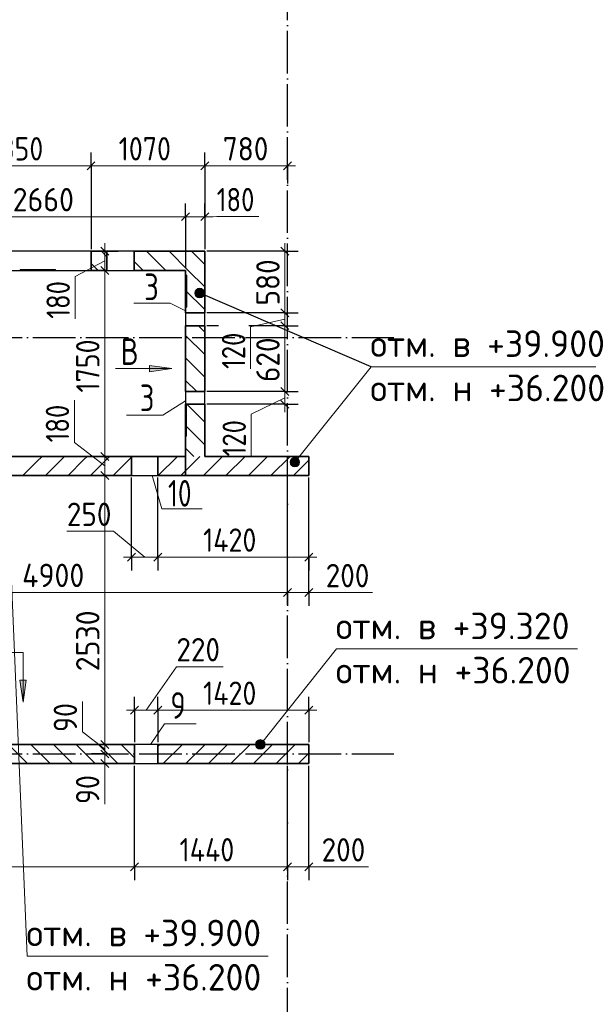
# Model space of a CAD drawing. Header units: millimetres. Extents: x -49773 to 2322955, y -3321 to 58485.
# Tile 481 of 580: x 1885177 to 1890526, y 6619 to 15883. Entities that reach past the tile are written whole.
import ezdxf

# ---------------------------------------------------------------- set-up
doc = ezdxf.new("R2010")
doc.units = ezdxf.units.MM
doc.linetypes.add('______11', pattern=[500, 400, -50, 0, -50])
doc.linetypes.add('______5', pattern=[1100, 800, -100, 100, -100])
for name, color, linetype, lineweight in [('Standard', 7, 'Continuous', 25), ('Высотная отметка (отверстия)', 7, 'Continuous', 13), ('Высотная отметки_ общее', 7, 'Continuous', 13), ('Макрос окна_ общее', 7, 'Continuous', 13), ('Ограждение_ 2D надпись', 7, 'Continuous', 13), ('Размерная линия_ общее', 7, 'Continuous', 13), ('Стена_ общее', 7, 'Continuous', 35), ('Стена_ Сборный элемент', 7, 'Continuous', 35), ('тонкая', 7, 'Continuous', 25), ('Фундамент (1)', 7, 'Continuous', 35)]:
    doc.layers.add(name, color=color, linetype=linetype, lineweight=lineweight)
doc.layers.add('Осевая линия_ общее', color=7, linetype='______5', lineweight=13, true_color=0xa0a0a0)
doc.styles.add('ISOCPEUR', font='txt')

msp = doc.modelspace()

# ---------------------------------------------------------------- hatches: boundary and pattern name
at = {"layer": 'Высотная отметки_ общее', "linetype": 'Continuous', "lineweight": 13, "transparency": 33554687}
for points in [[(1886834.7, 13339), (1886914.2, 13304.4), (1886853.7, 13352.7)], [(1886853.7, 13352.7), (1886911.6, 13327.2), (1886876.4, 13355.3)], [(1886853.7, 13352.7), (1886914.2, 13304.4), (1886911.6, 13327.2)], [(1886876.4, 13355.3), (1886911.6, 13327.2), (1886897.9, 13346.2)], [(1886825.6, 13317.5), (1886905.1, 13282.9), (1886834.7, 13339)], [(1886828.2, 13294.8), (1886886.1, 13269.3), (1886825.6, 13317.5)], [(1886825.6, 13317.5), (1886886.1, 13269.3), (1886905.1, 13282.9)], [(1886863.3, 13266.7), (1886828.2, 13294.8), (1886841.8, 13275.8)], [(1886828.2, 13294.8), (1886863.3, 13266.7), (1886886.1, 13269.3)], [(1886834.7, 13339), (1886905.1, 13282.9), (1886914.2, 13304.4)], [(1887721.1, 11726.2), (1887800.6, 11691.6), (1887730.2, 11747.7)], [(1887723.7, 11703.4), (1887781.6, 11677.9), (1887721.1, 11726.2)], [(1887721.1, 11726.2), (1887781.6, 11677.9), (1887800.6, 11691.6)], [(1887758.9, 11675.4), (1887723.7, 11703.4), (1887737.3, 11684.5)], [(1887723.7, 11703.4), (1887758.9, 11675.4), (1887781.6, 11677.9)], [(1887730.2, 11747.7), (1887809.7, 11713.1), (1887749.2, 11761.4)], [(1887730.2, 11747.7), (1887800.6, 11691.6), (1887809.7, 11713.1)], [(1887749.2, 11761.4), (1887807.1, 11735.9), (1887771.9, 11763.9)], [(1887749.2, 11761.4), (1887809.7, 11713.1), (1887807.1, 11735.9)], [(1887771.9, 11763.9), (1887807.1, 11735.9), (1887793.5, 11754.8)], [(1887396.5, 9070.7), (1887476, 9036.1), (1887405.6, 9092.2)], [(1887405.6, 9092.2), (1887485.1, 9057.6), (1887424.6, 9105.9)], [(1887405.6, 9092.2), (1887476, 9036.1), (1887485.1, 9057.6)], [(1887424.6, 9105.9), (1887482.5, 9080.4), (1887447.4, 9108.5)], [(1887424.6, 9105.9), (1887485.1, 9057.6), (1887482.5, 9080.4)], [(1887447.4, 9108.5), (1887482.5, 9080.4), (1887468.9, 9099.4)], [(1887399.1, 9047.9), (1887457, 9022.4), (1887396.5, 9070.7)], [(1887396.5, 9070.7), (1887457, 9022.4), (1887476, 9036.1)], [(1887434.3, 9019.9), (1887399.1, 9047.9), (1887412.8, 9029)], [(1887399.1, 9047.9), (1887434.3, 9019.9), (1887457, 9022.4)]]:
    msp.add_hatch(color=7, dxfattribs=at).paths.add_polyline_path(points)
at = {"layer": 'Осевая линия_ общее', "linetype": 'Continuous', "lineweight": 13, "transparency": 33554687}
for points in [[(1886399.2, 12629.8), (1886609.2, 12599.8), (1886399.2, 12569.8)], [(1885237.9, 9670.4), (1885207.9, 9460.4), (1885177.9, 9670.4)]]:
    msp.add_hatch(color=7, dxfattribs=at).paths.add_polyline_path(points, flags=16)

# ---------------------------------------------------------------- linework, layer by layer
at = {"layer": 'Высотная отметка (отверстия)', "color": 7, "linetype": 'Continuous', "lineweight": 13, "transparency": 33554687}
msp.add_lwpolyline([(1886421.7, 11594.2), (1886512.7, 11280.2), (1886892.7, 11280.2)], dxfattribs=at)
at = {"layer": 'Высотная отметки_ общее', "color": 7, "linetype": 'Continuous', "lineweight": 13, "transparency": 33554687}
for p, q in [((1886897.9, 13346.2), (1886897.9, 13346.2)), ((1886834.7, 13339), (1886834.7, 13339)), ((1886841.8, 13275.8), (1886841.8, 13275.8)), ((1886905.1, 13282.9), (1886905.1, 13282.9)), ((1887730.2, 11747.7), (1887730.2, 11747.7)), ((1887737.3, 11684.5), (1887737.3, 11684.5)), ((1887793.5, 11754.8), (1887793.5, 11754.8)), ((1887800.6, 11691.6), (1887800.6, 11691.6)), ((1887405.6, 9092.2), (1887405.6, 9092.2)), ((1887468.9, 9099.4), (1887468.9, 9099.4)), ((1887412.8, 9029), (1887412.8, 9029)), ((1887476, 9036.1), (1887476, 9036.1))]:
    msp.add_line(p, q, dxfattribs=at)
for points in [[(1887765.4, 11719.7), (1888481.8, 12618.1), (1890750, 12618.1)], [(1885055.8, 11654.9), (1885246.7, 7073.5), (1887514.9, 7073.5)], [(1887440.8, 9064.2), (1888157.2, 9962.6), (1890425.4, 9962.6)]]:
    msp.add_lwpolyline(points, dxfattribs=at)
for centre in [(1886869.9, 13311), (1887765.4, 11719.7), (1887440.8, 9064.2)]:
    msp.add_circle(centre, 45, dxfattribs=at)
at = {"layer": 'Макрос окна_ общее', "color": 7, "linetype": 'Continuous', "lineweight": -3, "transparency": 33554687}
for p, q in [((1886202.5, 13704.2), (1885997.5, 13704.2)), ((1886217.5, 13704.2), (1886202.5, 13704.2)), ((1886252.5, 13704.2), (1886202.5, 13704.2)), ((1885997.5, 13524.2), (1886217.5, 13524.2)), ((1886202.5, 13524.2), (1886252.5, 13524.2)), ((1886737.5, 13124.2), (1886737.5, 13004.2)), ((1886917.5, 13004.2), (1886917.5, 13124.2)), ((1886737.5, 12384.2), (1886737.5, 12264.2)), ((1886917.5, 12264.2), (1886917.5, 12384.2)), ((1886477.5, 11774.2), (1886227.5, 11774.2)), ((1886227.5, 11594.2), (1886477.5, 11594.2)), ((1886477.5, 9064.2), (1886257.5, 9064.2)), ((1886257.5, 9064.2), (1886257.5, 9064.2)), ((1886257.5, 8884.2), (1886477.5, 8884.2))]:
    msp.add_line(p, q, dxfattribs=at)
at = {"layer": 'Ограждение_ 2D надпись', "color": 7, "linetype": 'Continuous', "lineweight": 13, "transparency": 33554687}
for points in [[(1886737.5, 13145.3), (1886591.5, 13214.9), (1886251.5, 13214.9)], [(1886737.5, 12296.1), (1886522.6, 12162.7), (1886182.7, 12162.7)]]:
    msp.add_lwpolyline(points, dxfattribs=at)
at = {"layer": 'Осевая линия_ общее', "color": 253, "linetype": '______11', "lineweight": -3, "true_color": 0xa0a0a0, "transparency": 33554687}
for p, q in [((1887697.5, 1374.2), (1887697.5, 25414.2)), ((1871797.5, 12894.2), (1888697.5, 12894.2)), ((1871797.5, 8974.2), (1888697.5, 8974.2))]:
    msp.add_line(p, q, dxfattribs=at)
at = {"layer": 'Осевая линия_ общее', "color": 7, "linetype": 'Continuous', "lineweight": 13, "transparency": 33554687}
for p, q in [((1886609.2, 12599.8), (1886079.2, 12599.8)), ((1886399.2, 12599.8), (1886384.2, 12599.8)), ((1886399.2, 12569.8), (1886399.2, 12629.8)), ((1886399.2, 12629.8), (1886609.2, 12599.8)), ((1886609.2, 12599.8), (1886399.2, 12569.8)), ((1886609.2, 12599.8), (1886609.2, 12599.8)), ((1886609.2, 12599.8), (1886609.2, 12599.8)), ((1886609.2, 12599.8), (1886609.2, 12599.8)), ((1885207.9, 9460.4), (1885177.9, 9670.4)), ((1885177.9, 9670.4), (1885237.9, 9670.4)), ((1885207.9, 9670.4), (1885207.9, 9685.4)), ((1885237.9, 9670.4), (1885207.9, 9460.4)), ((1885207.9, 9460.4), (1885207.9, 9460.4)), ((1885207.9, 9460.4), (1885207.9, 9460.4)), ((1885207.9, 9460.4), (1885207.9, 9460.4))]:
    msp.add_line(p, q, dxfattribs=at)
for points in [[(1885207.9, 9460.4), (1885207.9, 9930.4), (1884180.9, 9930.4)], [(1886407.5, 9064.2), (1886538.1, 9259.4), (1886838.1, 9259.4)]]:
    msp.add_lwpolyline(points, dxfattribs=at)
at = {"layer": 'Размерная линия_ общее', "color": 7, "linetype": 'Continuous', "lineweight": 25, "transparency": 33554687}
for p, q in [((1885810, 14470.7), (1885885, 14545.7)), ((1886880, 14470.7), (1886955, 14545.7)), ((1887660, 14470.7), (1887735, 14545.7)), ((1886700, 13992.2), (1886775, 14067.2)), ((1886880, 13992.2), (1886955, 14067.2)), ((1885939.5, 13741.7), (1886014.5, 13666.7)), ((1887634.4, 13741.7), (1887709.4, 13666.7)), ((1885939.5, 13561.7), (1886014.5, 13486.7)), ((1887634.4, 13161.7), (1887709.4, 13086.7)), ((1887634.4, 13041.7), (1887709.4, 12966.7)), ((1887634.4, 12421.7), (1887709.4, 12346.7)), ((1887634.4, 12301.7), (1887709.4, 12226.7)), ((1885939.5, 11811.7), (1886014.5, 11736.7)), ((1885939.5, 11631.7), (1886014.5, 11556.7)), ((1886190, 10789.3), (1886265, 10864.3)), ((1886440, 10789.3), (1886515, 10864.3)), ((1887860, 10789.3), (1887935, 10864.3)), ((1887660, 10457.2), (1887735, 10532.2)), ((1887860, 10457.2), (1887935, 10532.2)), ((1886220, 9348.7), (1886295, 9423.7)), ((1886440, 9348.7), (1886515, 9423.7)), ((1887860, 9348.7), (1887935, 9423.7)), ((1885939.5, 9101.7), (1886014.5, 9026.7)), ((1885939.5, 9011.7), (1886014.5, 8936.7)), ((1885939.5, 8921.7), (1886014.5, 8846.7)), ((1886220, 7875.4), (1886295, 7950.4)), ((1887660, 7875.4), (1887735, 7950.4)), ((1887860, 7875.4), (1887935, 7950.4))]:
    msp.add_line(p, q, dxfattribs=at)
at = {"layer": 'Размерная линия_ общее', "color": 253, "linetype": 'Continuous', "lineweight": -3, "true_color": 0xa0a0a0, "transparency": 33554687}
for p, q in [((1885847.5, 14508.2), (1885847.5, 14633.2)), ((1886917.5, 14508.2), (1886917.5, 14633.2)), ((1887697.5, 14508.2), (1887697.5, 14633.2)), ((1885847.5, 14508.2), (1885847.5, 14383.2)), ((1885847.5, 14508.2), (1885847.5, 13724.2)), ((1886917.5, 14508.2), (1886917.5, 14383.2)), ((1886917.5, 14508.2), (1886917.5, 13724.2)), ((1887697.5, 14508.2), (1887697.5, 14383.2)), ((1887697.5, 14508.2), (1887697.5, 14341.6)), ((1886737.5, 14029.7), (1886737.5, 14154.7)), ((1886917.5, 14029.7), (1886917.5, 14154.7)), ((1886737.5, 14029.7), (1886737.5, 13904.7)), ((1886737.5, 14029.7), (1886737.5, 13544.2)), ((1886917.5, 14029.7), (1886917.5, 13904.7)), ((1886917.5, 14029.7), (1886917.5, 13724.2)), ((1885977, 13704.2), (1885852, 13704.2)), ((1885977, 13704.2), (1886102, 13704.2)), ((1885977, 13704.2), (1885977, 13704.2)), ((1887671.9, 13704.2), (1886937.5, 13704.2)), ((1887671.9, 13704.2), (1887546.9, 13704.2)), ((1887671.9, 13704.2), (1887796.9, 13704.2)), ((1885977, 13524.2), (1885852, 13524.2)), ((1885977, 13524.2), (1886102, 13524.2)), ((1885977, 13524.2), (1886019.2, 13524.2)), ((1887671.9, 13124.2), (1887546.9, 13124.2)), ((1887671.9, 13124.2), (1887796.9, 13124.2)), ((1887045.7, 13004.2), (1886937.5, 13004.2)), ((1887671.9, 13004.2), (1887546.9, 13004.2)), ((1887671.9, 13004.2), (1887796.9, 13004.2)), ((1887671.9, 12384.2), (1887546.9, 12384.2)), ((1887671.9, 12384.2), (1887796.9, 12384.2)), ((1887671.9, 12264.2), (1887546.9, 12264.2)), ((1887671.9, 12264.2), (1887796.9, 12264.2)), ((1885977, 11774.2), (1885852, 11774.2)), ((1885977, 11774.2), (1886102, 11774.2)), ((1885977, 11774.2), (1886487.5, 11774.2)), ((1885977, 11594.2), (1885852, 11594.2)), ((1885977, 11594.2), (1886102, 11594.2)), ((1885977, 11594.2), (1886487.5, 11594.2)), ((1887897.5, 10826.8), (1887897.5, 11574.2)), ((1886227.5, 10826.8), (1886227.5, 10951.8)), ((1886477.5, 10826.8), (1886477.5, 10951.8)), ((1887897.5, 10826.8), (1887897.5, 10951.8)), ((1886227.5, 10826.8), (1886227.5, 10701.8)), ((1886477.5, 10826.8), (1886477.5, 10701.8)), ((1887897.5, 10826.8), (1887897.5, 10701.8)), ((1887697.5, 10494.7), (1887697.5, 10619.7)), ((1887897.5, 10494.7), (1887897.5, 10619.7)), ((1887697.5, 10494.7), (1887697.5, 10369.7)), ((1887897.5, 10494.7), (1887897.5, 10369.7)), ((1886257.5, 9386.2), (1886257.5, 9511.2)), ((1886477.5, 9386.2), (1886477.5, 9511.2)), ((1887897.5, 9386.2), (1887897.5, 9511.2)), ((1886257.5, 9386.2), (1886257.5, 9261.2)), ((1886257.5, 9386.2), (1886257.5, 9084.2)), ((1886477.5, 9386.2), (1886477.5, 9261.2)), ((1886477.5, 9386.2), (1886477.5, 9084.2)), ((1887897.5, 9386.2), (1887897.5, 9261.2)), ((1887897.5, 9386.2), (1887897.5, 9084.2)), ((1885977, 9064.2), (1885852, 9064.2)), ((1885977, 9064.2), (1886102, 9064.2)), ((1885977, 9064.2), (1886145.3, 9064.2)), ((1885977, 8974.2), (1885852, 8974.2)), ((1885977, 8974.2), (1886102, 8974.2)), ((1885977, 8974.2), (1885977, 8974.2)), ((1885977, 8884.2), (1885852, 8884.2)), ((1885977, 8884.2), (1886102, 8884.2)), ((1885977, 8884.2), (1886136.9, 8884.2)), ((1886257.5, 7912.9), (1886257.5, 8037.9)), ((1887697.5, 7912.9), (1887697.5, 8037.9)), ((1887897.5, 7912.9), (1887897.5, 8037.9)), ((1886257.5, 7912.9), (1886257.5, 7787.9)), ((1887697.5, 7912.9), (1887697.5, 7787.9)), ((1887897.5, 7912.9), (1887897.5, 7787.9))]:
    msp.add_line(p, q, dxfattribs=at)
at = {"layer": 'Размерная линия_ общее', "color": 7, "linetype": 'Continuous', "lineweight": 13, "transparency": 33554687}
for p, q in [((1884497.5, 14508.2), (1885847.5, 14508.2)), ((1885847.5, 14508.2), (1886917.5, 14508.2)), ((1886917.5, 14508.2), (1887697.5, 14508.2)), ((1887697.5, 14508.2), (1887772.5, 14508.2)), ((1884077.5, 14029.7), (1886737.5, 14029.7)), ((1886737.5, 14029.7), (1886917.5, 14029.7)), ((1886827.5, 14029.7), (1887030.1, 14030.4)), ((1886917.5, 14029.7), (1886992.5, 14029.7)), ((1887030.1, 14030.4), (1887426.1, 14030.4)), ((1885977, 13704.2), (1885977, 13779.2)), ((1887671.9, 13704.2), (1887671.9, 13779.2)), ((1885977, 13704.2), (1885977, 13524.2)), ((1887671.9, 13704.2), (1887671.9, 13124.2)), ((1885977, 13614.2), (1885698.7, 13465.7)), ((1885698.7, 13465.7), (1885698.7, 13069.7)), ((1885977, 13524.2), (1885977, 11774.2)), ((1887671.9, 13064.2), (1887348.7, 12993.2)), ((1887671.9, 13124.2), (1887671.9, 13004.2)), ((1887348.7, 12993.2), (1887348.7, 12597.2)), ((1887671.9, 13004.2), (1887671.9, 12384.2)), ((1887671.9, 12324.2), (1887354.8, 12170.8)), ((1887671.9, 12384.2), (1887671.9, 12264.2)), ((1885691.9, 11906.1), (1885691.9, 12302.1)), ((1887671.9, 12264.2), (1887671.9, 12189.2)), ((1887354.8, 12170.8), (1887354.8, 11774.8)), ((1885977, 11684.2), (1885691.9, 11906.1)), ((1885977, 11774.2), (1885977, 11594.2)), ((1885977, 11594.2), (1885977, 9064.2)), ((1886060.1, 11069.3), (1885620.1, 11069.3)), ((1886352.5, 10826.8), (1886060.1, 11069.3)), ((1886227.5, 10826.8), (1886152.5, 10826.8)), ((1886227.5, 10826.8), (1886477.5, 10826.8)), ((1886477.5, 10826.8), (1887897.5, 10826.8)), ((1887897.5, 10826.8), (1887972.5, 10826.8)), ((1882797.5, 10494.7), (1887697.5, 10494.7)), ((1887697.5, 10494.7), (1887897.5, 10494.7)), ((1887797.5, 10494.7), (1888055.4, 10492.4)), ((1887897.5, 10494.7), (1887972.5, 10494.7)), ((1888055.4, 10492.4), (1888495.4, 10492.4)), ((1886367.5, 9386.2), (1886650.6, 9795.5)), ((1886650.6, 9795.5), (1887090.6, 9795.5)), ((1885766.4, 9181.3), (1885766.4, 9467.3)), ((1886257.5, 9386.2), (1886182.5, 9386.2)), ((1886257.5, 9386.2), (1886477.5, 9386.2)), ((1886477.5, 9386.2), (1887897.5, 9386.2)), ((1887897.5, 9386.2), (1887972.5, 9386.2)), ((1885977, 9019.2), (1885766.4, 9181.3)), ((1885977, 9064.2), (1885977, 8974.2)), ((1885977, 8929.2), (1885976, 8789.7)), ((1885977, 8974.2), (1885977, 8884.2)), ((1885977, 8884.2), (1885977, 8809.2)), ((1885976, 8789.7), (1885976, 8503.7)), ((1882197.5, 7912.9), (1886257.5, 7912.9)), ((1886257.5, 7912.9), (1887697.5, 7912.9)), ((1887697.5, 7912.9), (1887897.5, 7912.9)), ((1887797.5, 7912.9), (1888016.9, 7912.5)), ((1887897.5, 7912.9), (1887972.5, 7912.9)), ((1888016.9, 7912.5), (1888456.9, 7912.5))]:
    msp.add_line(p, q, dxfattribs=at)
at = {"layer": 'Размерная линия_ общее', "color": 253, "linetype": 'Continuous', "lineweight": -3, "true_color": 0xa0a0a0, "transparency": 33554687}
for points in [[(1887671.9, 13124.2), (1887654.9, 13124.2), (1887654.9, 13124.2), (1887646.7, 13124.2), (1887646.7, 13124.2), (1887634.9, 13124.2), (1887634.9, 13124.2), (1886937.5, 13124.2)], [(1887671.9, 13004.2), (1887654.9, 13004.2), (1887654.9, 13004.2), (1887619.9, 13004.2), (1887619.9, 13004.2), (1887569.9, 13004.2), (1887569.9, 13004.2), (1887331.7, 13004.2)], [(1887671.9, 12384.2), (1887481.3, 12384.2), (1887481.3, 12384.2), (1886937.5, 12384.2)], [(1887671.9, 12264.2), (1887454.5, 12264.2), (1887454.5, 12264.2), (1886937.5, 12264.2)], [(1886227.5, 10826.8), (1886227.5, 10965.1), (1886227.5, 10965.1), (1886227.5, 11574.2)], [(1886477.5, 10826.8), (1886477.5, 10917.8), (1886477.5, 10917.8), (1886477.5, 11574.2)], [(1887697.5, 10494.7), (1887697.5, 10509.6), (1887697.5, 10509.6), (1887697.5, 11574.2)], [(1887897.5, 10494.7), (1887897.5, 10509.5), (1887897.5, 10509.5), (1887897.5, 11574.2)], [(1886257.5, 7912.9), (1886257.5, 7930.1), (1886257.5, 7930.1), (1886257.5, 7930.2), (1886257.5, 7930.2), (1886257.5, 8864.2)], [(1887697.5, 7912.9), (1887697.5, 7929.7), (1887697.5, 7929.7), (1887697.5, 8864.2)], [(1887897.5, 7912.9), (1887897.5, 7929.6), (1887897.5, 7929.6), (1887897.5, 8864.2)]]:
    msp.add_lwpolyline(points, dxfattribs=at)
at = {"layer": 'Стена_ общее', "color": 7, "linetype": 'Continuous', "lineweight": 25, "transparency": 33554687}
for p, q in [((1885847.5, 13704.2), (1884497.5, 13704.2)), ((1884497.5, 13524.2), (1885847.5, 13524.2))]:
    msp.add_line(p, q, dxfattribs=at)
at = {"layer": 'Стена_ общее', "color": 7, "linetype": 'Continuous', "lineweight": 35, "transparency": 33554687}
for p, q in [((1885847.5, 13524.2), (1885847.5, 13704.2)), ((1885997.5, 13704.2), (1885847.5, 13704.2)), ((1885997.5, 13704.2), (1885997.5, 13524.2)), ((1886252.5, 13524.2), (1886252.5, 13704.2)), ((1886917.5, 13704.2), (1886252.5, 13704.2)), ((1886917.5, 13524.2), (1886917.5, 13704.2)), ((1885847.5, 13524.2), (1885997.5, 13524.2)), ((1886252.5, 13524.2), (1886737.5, 13524.2)), ((1886737.5, 13524.2), (1886737.5, 13124.2)), ((1886917.5, 13124.2), (1886917.5, 13524.2)), ((1886917.5, 13124.2), (1886737.5, 13124.2)), ((1886737.5, 13004.2), (1886917.5, 13004.2)), ((1886737.5, 13004.2), (1886737.5, 12384.2)), ((1886917.5, 12384.2), (1886917.5, 13004.2)), ((1886917.5, 12384.2), (1886737.5, 12384.2)), ((1886737.5, 12264.2), (1886917.5, 12264.2)), ((1886737.5, 12264.2), (1886737.5, 11594.2)), ((1886917.5, 11774.2), (1886917.5, 12264.2)), ((1886227.5, 11774.2), (1884077.5, 11774.2)), ((1886227.5, 11774.2), (1886227.5, 11594.2)), ((1886477.5, 11594.2), (1886477.5, 11774.2)), ((1886737.5, 11774.2), (1886477.5, 11774.2)), ((1887897.5, 11774.2), (1886917.5, 11774.2)), ((1887897.5, 11594.2), (1887897.5, 11774.2)), ((1883707.5, 11594.2), (1886227.5, 11594.2)), ((1886477.5, 11594.2), (1887897.5, 11594.2)), ((1886257.5, 9064.2), (1883707.5, 9064.2)), ((1886257.5, 9064.2), (1886257.5, 8884.2)), ((1886257.5, 9064.2), (1886257.5, 9064.2)), ((1886257.5, 9064.2), (1886257.5, 8884.2)), ((1886257.5, 8884.2), (1886257.5, 9064.2)), ((1886477.5, 8884.2), (1886477.5, 9064.2)), ((1887897.5, 9064.2), (1886477.5, 9064.2)), ((1887897.5, 8884.2), (1887897.5, 9064.2)), ((1883707.5, 8884.2), (1886257.5, 8884.2)), ((1886257.5, 8884.2), (1886257.5, 8884.2)), ((1886477.5, 8884.2), (1887897.5, 8884.2)), ((1887897.5, 8884.2), (1887897.5, 8884.2))]:
    msp.add_line(p, q, dxfattribs=at)
at = {"layer": 'Стена_ общее', "color": 253, "linetype": '______5', "lineweight": 18, "true_color": 0xababab, "transparency": 33554687}
for p, q in [((1885997.5, 13652.4), (1885945.7, 13704.2)), ((1886550, 13524.2), (1886370, 13704.2)), ((1886917.5, 13580.9), (1886794.3, 13704.2)), ((1886737.5, 12063.9), (1886917.5, 11883.9)), ((1886692.2, 11594.2), (1886872.2, 11774.2)), ((1887116.4, 11594.2), (1887296.4, 11774.2)), ((1887540.7, 11594.2), (1887720.7, 11774.2)), ((1886527.7, 8884.2), (1886707.7, 9064.2)), ((1886952, 8884.2), (1887132, 9064.2)), ((1887376.3, 8884.2), (1887556.3, 9064.2)), ((1887800.5, 8884.2), (1887897.5, 8981.1))]:
    msp.add_line(p, q, dxfattribs=at)
at = {"layer": 'Стена_ общее', "color": 253, "linetype": '______11', "lineweight": 18, "true_color": 0xababab, "transparency": 33554687}
for p, q in [((1886762.1, 13524.2), (1886582.1, 13704.2)), ((1886337.9, 13524.2), (1886252.5, 13609.5)), ((1886762.1, 13524.2), (1886917.5, 13368.8)), ((1886857.9, 13004.2), (1886917.5, 12944.5)), ((1886749.3, 12264.2), (1886917.5, 12096)), ((1886480, 11594.2), (1886660, 11774.2)), ((1886737.5, 11851.7), (1886815.1, 11774.2)), ((1886904.3, 11594.2), (1887084.3, 11774.2)), ((1887328.6, 11594.2), (1887508.6, 11774.2)), ((1887752.8, 11594.2), (1887897.5, 11738.8)), ((1886477.5, 9046.1), (1886495.6, 9064.2)), ((1886739.9, 8884.2), (1886919.9, 9064.2)), ((1887164.1, 8884.2), (1887344.1, 9064.2)), ((1887588.4, 8884.2), (1887768.4, 9064.2))]:
    msp.add_line(p, q, dxfattribs=at)
at = {"layer": 'Стена_ общее', "color": 7, "linetype": 'Continuous', "lineweight": 13, "transparency": 33554687}
for p, q in [((1886257.5, 8884.2), (1886477.5, 8884.2)), ((1886477.5, 8884.2), (1887897.5, 8884.2))]:
    msp.add_line(p, q, dxfattribs=at)
at = {"layer": 'Стена_ общее', "color": 253, "linetype": '______11', "lineweight": 18, "true_color": 0xababab, "transparency": 33554687}
for points in [[(1885913.6, 13524.2), (1885913.6, 13524.2), (1885847.5, 13590.3)], [(1886737.5, 13124.5), (1886737.5, 13124.5), (1886737.9, 13124.2)], [(1886737.5, 12700.3), (1886737.5, 12700.3), (1886737.5, 12700.3), (1886737.5, 12700.3), (1886917.5, 12520.3)], [(1885207.2, 11594.2), (1885338.2, 11725.1), (1885338.2, 11725.1), (1885387.2, 11774.2), (1885387.2, 11774.2)], [(1885631.5, 11594.2), (1885781.5, 11744.2), (1885781.5, 11744.2), (1885811.5, 11774.2), (1885811.5, 11774.2)], [(1886055.8, 11594.2), (1886224.9, 11763.3), (1886224.9, 11763.3), (1886227.5, 11765.9)], [(1885462.4, 8884.2), (1885282.4, 9064.2), (1885282.4, 9064.2)], [(1885886.7, 8884.2), (1885706.7, 9064.2), (1885706.7, 9064.2)], [(1886257.5, 8937.6), (1886131, 9064.2), (1886131, 9064.2)]]:
    msp.add_lwpolyline(points, dxfattribs=at)
at = {"layer": 'Стена_ общее', "color": 253, "linetype": '______5', "lineweight": 18, "true_color": 0xababab, "transparency": 33554687}
for points in [[(1886737.5, 13336.7), (1886737.5, 13336.7), (1886917.5, 13156.7)], [(1886737.5, 12912.4), (1886737.5, 12912.4), (1886737.5, 12912.4), (1886737.5, 12912.4), (1886917.5, 12732.4)], [(1886737.5, 12488.1), (1886737.5, 12488.1), (1886737.5, 12488.1), (1886737.5, 12488.1), (1886841.5, 12384.2)], [(1885419.4, 11594.2), (1885559.8, 11734.6), (1885559.8, 11734.6), (1885599.4, 11774.2), (1885599.4, 11774.2)], [(1885843.6, 11594.2), (1886003.2, 11753.7), (1886003.2, 11753.7), (1886023.6, 11774.2), (1886023.6, 11774.2)], [(1885250.3, 8884.2), (1885070.3, 9064.2), (1885070.3, 9064.2)], [(1885674.6, 8884.2), (1885494.6, 9064.2), (1885494.6, 9064.2)], [(1886098.8, 8884.2), (1885918.8, 9064.2), (1885918.8, 9064.2)]]:
    msp.add_lwpolyline(points, dxfattribs=at)
at = {"layer": 'Стена_ Сборный элемент', "color": 7, "linetype": 'Continuous', "lineweight": 13, "transparency": 33554687}
for p, q in [((1885182.5, 13533.2), (1885182.5, 13533.2)), ((1885182.5, 13533.2), (1885512.5, 13533.2)), ((1885512.5, 13533.2), (1885182.5, 13533.2)), ((1885182.5, 13523.2), (1885182.5, 13533.2)), ((1885182.5, 13523.2), (1885182.5, 13533.2)), ((1885512.5, 13533.2), (1885512.5, 13533.2)), ((1885512.5, 13523.2), (1885512.5, 13533.2)), ((1885512.5, 13523.2), (1885512.5, 13533.2)), ((1885182.5, 13523.2), (1885182.5, 13523.2)), ((1885182.5, 13523.2), (1885512.5, 13523.2)), ((1885512.5, 13523.2), (1885182.5, 13523.2)), ((1885512.5, 13523.2), (1885512.5, 13523.2)), ((1886736.5, 13234.2), (1886736.5, 13434.2)), ((1886736.5, 13434.2), (1886736.5, 13434.2)), ((1886736.5, 13434.2), (1886736.5, 13234.2)), ((1886736.5, 13434.2), (1886746.5, 13434.2)), ((1886736.5, 13434.2), (1886746.5, 13434.2)), ((1886737.5, 13479.2), (1886737.5, 13179.2)), ((1886737.5, 13179.2), (1886737.5, 13479.2)), ((1886737.5, 13479.2), (1886737.5, 13479.2)), ((1886737.5, 13479.2), (1886747.5, 13479.2)), ((1886737.5, 13479.2), (1886747.5, 13479.2)), ((1886746.5, 13234.2), (1886746.5, 13434.2)), ((1886746.5, 13434.2), (1886746.5, 13434.2)), ((1886746.5, 13434.2), (1886746.5, 13234.2)), ((1886747.5, 13479.2), (1886747.5, 13179.2)), ((1886747.5, 13179.2), (1886747.5, 13479.2)), ((1886747.5, 13479.2), (1886747.5, 13479.2)), ((1886736.5, 13234.2), (1886736.5, 13234.2)), ((1886736.5, 13234.2), (1886746.5, 13234.2)), ((1886736.5, 13234.2), (1886746.5, 13234.2)), ((1886737.5, 13179.2), (1886737.5, 13179.2)), ((1886737.5, 13179.2), (1886747.5, 13179.2)), ((1886737.5, 13179.2), (1886747.5, 13179.2)), ((1886746.5, 13234.2), (1886746.5, 13234.2)), ((1886747.5, 13179.2), (1886747.5, 13179.2)), ((1886736.5, 11964.2), (1886736.5, 12264.2)), ((1886736.5, 12264.2), (1886736.5, 12264.2)), ((1886736.5, 12264.2), (1886736.5, 11964.2)), ((1886736.5, 12264.2), (1886746.5, 12264.2)), ((1886736.5, 12264.2), (1886746.5, 12264.2)), ((1886746.5, 11964.2), (1886746.5, 12264.2)), ((1886746.5, 12264.2), (1886746.5, 12264.2)), ((1886746.5, 12264.2), (1886746.5, 11964.2)), ((1886736.5, 11979.2), (1886736.5, 12179.2)), ((1886736.5, 12179.2), (1886736.5, 12179.2)), ((1886736.5, 12179.2), (1886736.5, 11979.2)), ((1886736.5, 12179.2), (1886746.5, 12179.2)), ((1886736.5, 12179.2), (1886746.5, 12179.2)), ((1886746.5, 11979.2), (1886746.5, 12179.2)), ((1886746.5, 12179.2), (1886746.5, 12179.2)), ((1886746.5, 12179.2), (1886746.5, 11979.2)), ((1886736.5, 11979.2), (1886736.5, 11979.2)), ((1886736.5, 11979.2), (1886746.5, 11979.2)), ((1886736.5, 11979.2), (1886746.5, 11979.2)), ((1886736.5, 11964.2), (1886736.5, 11964.2)), ((1886736.5, 11964.2), (1886746.5, 11964.2)), ((1886736.5, 11964.2), (1886746.5, 11964.2)), ((1886746.5, 11979.2), (1886746.5, 11979.2)), ((1886746.5, 11964.2), (1886746.5, 11964.2))]:
    msp.add_line(p, q, dxfattribs=at)
at = {"layer": 'тонкая'}
msp.add_line((1888481.8, 12618.1), (1886880.4, 13306.5), dxfattribs=at)

# ---------------------------------------------------------------- texts
at = {"layer": 'Standard', "color": 7, "linetype": 'Continuous', "lineweight": 25, "transparency": 33554687, "insert": (1886126.3, 12635.3), "char_height": 250, "width": 299.854, "attachment_point": 7, "style": 'ISOCPEUR'}
msp.add_mtext('\\W0.80;В', dxfattribs=at)
at = {"layer": 'Высотная отметка (отверстия)', "color": 7, "linetype": 'Continuous', "lineweight": 25, "transparency": 33554687, "insert": (1886571.5, 11301.7), "char_height": 250, "width": 393.558, "attachment_point": 7, "style": 'ISOCPEUR'}
msp.add_mtext('\\W0.75;10', dxfattribs=at)
at = {"layer": 'Высотная отметки_ общее', "color": 7, "linetype": 'Continuous', "lineweight": 25, "transparency": 33554687, "char_height": 250, "attachment_point": 7, "style": 'ISOCPEUR'}
for s, insert, width in [('{\\W0.9800;отм. в +39.900}', (1888475, 12709.8), 2395.897), ('\\W0.98;отм. н +36.200', (1888475, 12293.1), 2395.897), ('{\\W0.9800;отм. в +39.320}', (1888150.4, 10054.3), 2395.897), ('\\W0.98;отм. н +36.200', (1888150.4, 9637.6), 2395.897), ('{\\W0.9800;отм. в +39.900}', (1885239.9, 7165.2), 2395.89), ('\\W0.98;отм. н +36.200', (1885239.9, 6748.5), 2395.89)]:
    msp.add_mtext(s, dxfattribs=dict(at, insert=insert, width=width))
at = {"layer": 'Размерная линия_ общее', "color": 7, "linetype": 'Continuous', "lineweight": 25, "transparency": 33554687, "char_height": 220, "attachment_point": 7, "style": 'ISOCPEUR'}
for s, insert, width in [('\\W0.87;1350', (1884897.5, 14558.2), 666.903), ('\\W0.87;1070', (1886107.5, 14558.2), 666.903), ('\\W0.91;780', (1887087.5, 14558.2), 561.988), ('\\W0.93;2660', (1885110.5, 14079.7), 718.101), ('\\W0.83;180', (1887030.1, 14080.4), 508.564), ('\\W0.91;250', (1885620.1, 11119.3), 561.981), ('\\W0.87;1420', (1886901.5, 10876.8), 689.431), ('\\W0.93;4900', (1885199.5, 10544.7), 740.386), ('\\W0.91;200', (1888055.4, 10542.4), 561.981), ('\\W0.91;220', (1886650.6, 9845.5), 561.988), ('\\W0.87;1420', (1886901.5, 9436.2), 689.431), ('\\W0.87;1440', (1886680.5, 7962.9), 711.915), ('\\W0.91;200', (1888016.9, 7962.5), 561.988)]:
    msp.add_mtext(s, dxfattribs=dict(at, insert=insert, width=width))
at = {"layer": 'Размерная линия_ общее', "color": 7, "linetype": 'Continuous', "lineweight": 25, "transparency": 33554687, "char_height": 220, "attachment_point": 7, "rotation": 90, "style": 'ISOCPEUR'}
for s, insert, width in [('\\W0.91;580', (1887621.9, 13194.2), 561.988), ('\\W0.83;180', (1885648.7, 13069.7), 508.571), ('\\W0.83;120', (1887298.7, 12597.2), 508.571), ('\\W0.87;1750', (1885927, 12374.2), 666.903), ('\\W0.91;620', (1887621.9, 12474.2), 561.996), ('\\W0.83;180', (1885641.9, 11906.1), 508.571), ('\\W0.83;120', (1887304.8, 11774.8), 508.571), ('\\W0.93;2530', (1885927, 9752.2), 718.108), ('\\W0.87;90', (1885716.4, 9181.3), 403.932), ('\\W0.87;90', (1885926, 8503.7), 403.932)]:
    msp.add_mtext(s, dxfattribs=dict(at, insert=insert, width=width))
at = {"layer": 'Фундамент (1)', "color": 7, "linetype": 'Continuous', "lineweight": 25, "transparency": 33554687, "char_height": 250, "attachment_point": 7, "style": 'ISOCPEUR'}
for s, insert, width in [('\\W0.78;3', (1886348.2, 13244.4), 272.004), ('\\W0.78;3', (1886306.9, 12200.3), 272.004), ('\\W0.78;9', (1886594.7, 9305.9), 271.994)]:
    msp.add_mtext(s, dxfattribs=dict(at, insert=insert, width=width))

doc.saveas('drawing.dxf')
